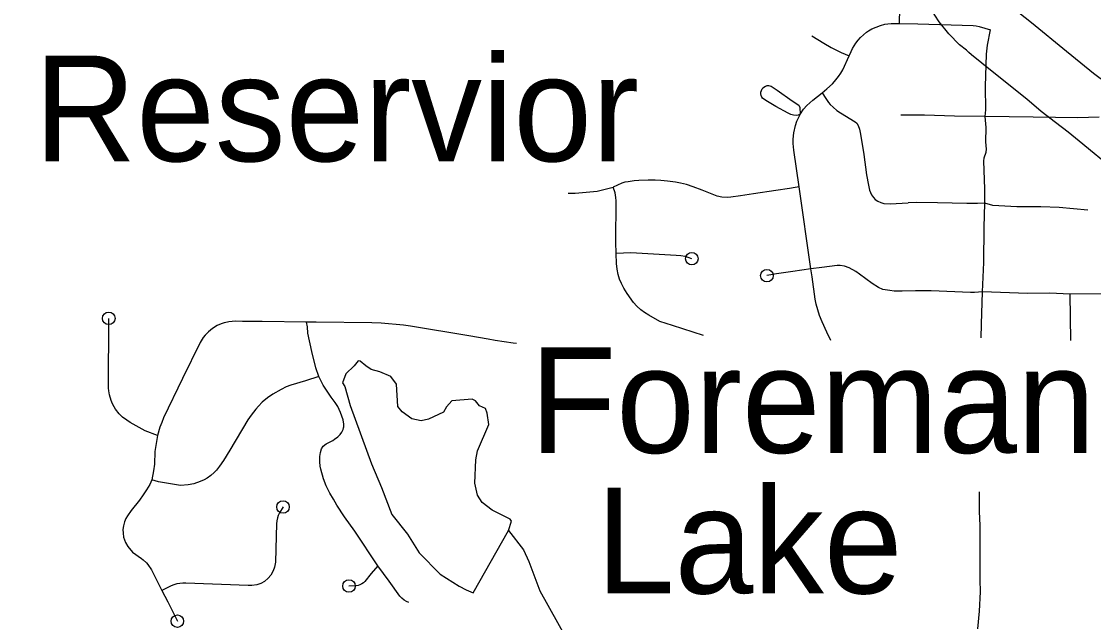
# Model space of a CAD drawing. Extents: x -19 to 366, y -4 to 359.
# Drawn here: x 149.352 to 150.163, y 192.689 to 193.144 of the extents above; entities that cross this region are included whole.
import ezdxf

# ---------------------------------------------------------------- set-up
doc = ezdxf.new("R2010")
doc.units = 0
for name, color, linetype in [('Level 10', 7, 'Continuous'), ('Level 33', 7, 'Continuous'), ('Level 35', 7, 'Continuous'), ('Level 60', 7, 'Continuous')]:
    doc.layers.add(name, color=color, linetype=linetype)

msp = doc.modelspace()

# ---------------------------------------------------------------- linework, layer by layer
at = {"layer": 'Level 10'}
for points in [[(150.06887, 193.12029), (150.06715, 193.12191), (150.06186, 193.12607), (150.05366, 193.1343), (150.04646, 193.14339), (150.04295, 193.14849), (150.04045, 193.15258), (150.03779, 193.15765), (150.03499, 193.16361), (150.0318, 193.17127), (150.03014, 193.17605), (150.02458, 193.19433), (150.02302, 193.19881), (150.02123, 193.20335)], [(150.10134, 193.15475), (150.10193, 193.15419), (150.11621, 193.14286), (150.1427, 193.12137), (150.15354, 193.11232), (150.16322, 193.10462), (150.17298, 193.09731), (150.18268, 193.08955)], [(150.15235, 193.05319), (150.144, 193.05986), (150.13428, 193.06714), (150.12363, 193.07561), (150.11261, 193.08481), (150.08657, 193.10593), (150.07092, 193.11836), (150.06887, 193.12029)], [(150.25058, 192.97271), (150.19833, 193.01571), (150.16786, 193.04026), (150.16351, 193.04389), (150.15235, 193.05319)]]:
    msp.add_lwpolyline(points, dxfattribs=at)
at = {"layer": 'Level 33'}
for points in [[(150.01623, 193.14227), (150.01712, 193.17672), (150.01721, 193.20452), (150.01751, 193.20817), (150.0187, 193.21101)], [(149.97813, 193.11762), (149.97966, 193.12102), (149.98085, 193.12326), (149.98341, 193.12723), (149.98509, 193.12953), (149.9869, 193.13166), (149.98897, 193.13369), (149.99124, 193.13556), (149.99281, 193.13667), (149.99549, 193.13814), (149.99867, 193.13952), (150.00198, 193.14067), (150.00534, 193.14158), (150.0075, 193.142), (150.00996, 193.14222), (150.01623, 193.14227)], [(150.01623, 193.14227), (150.03019, 193.14198), (150.07203, 193.14065), (150.07434, 193.14039), (150.07663, 193.13995), (150.08511, 193.13752)], [(150.08127, 193.07187), (150.08161, 193.07697), (150.08142, 193.0946), (150.08223, 193.11888), (150.08295, 193.12573), (150.08511, 193.13752)], [(149.94996, 193.13285), (149.95899, 193.12733), (149.96453, 193.12414), (149.9723, 193.12023), (149.97813, 193.11762)], [(149.95779, 193.08979), (149.96147, 193.09274), (149.96555, 193.09653), (149.96717, 193.09829), (149.97021, 193.10214), (149.97189, 193.10456), (149.9734, 193.10713), (149.97813, 193.11762)], [(149.94141, 193.07378), (149.93968, 193.07281), (149.93848, 193.07257), (149.93609, 193.07272), (149.93415, 193.0732), (149.93204, 193.07424), (149.92284, 193.07938), (149.9152, 193.08382), (149.9127, 193.08574), (149.91211, 193.08647), (149.91158, 193.0876), (149.91133, 193.08884), (149.91145, 193.09018), (149.91189, 193.09156), (149.91251, 193.09275)], [(149.94141, 193.07378), (149.94106, 193.07838), (149.94071, 193.07953), (149.94027, 193.0802), (149.93522, 193.08349), (149.92378, 193.09153), (149.91924, 193.09443), (149.91852, 193.09475), (149.91742, 193.09497), (149.91593, 193.09492), (149.91492, 193.09461), (149.91369, 193.09385), (149.91251, 193.09275)], [(149.94141, 193.07378), (149.94358, 193.07729), (149.94621, 193.08012), (149.95064, 193.08409), (149.95779, 193.08979)], [(149.95779, 193.08979), (149.9605, 193.08553), (149.9627, 193.0824), (149.96393, 193.08098), (149.9661, 193.07888), (149.96901, 193.07645), (149.97177, 193.07449), (149.9828, 193.06777), (149.98397, 193.0667), (149.98501, 193.06504), (149.98614, 193.06217), (149.98693, 193.0585), (149.98943, 193.04305), (149.99144, 193.02758), (149.99285, 193.01982), (149.9937, 193.01609), (149.9943, 193.01419), (149.99513, 193.01246), (149.99654, 193.01047), (149.99801, 193.00904), (149.99999, 193.00762), (150.00218, 193.00659), (150.00447, 193.00595), (150.00938, 193.00581), (150.02293, 193.00646)], [(149.94031, 193.01869), (149.93643, 193.04631), (149.93595, 193.05125), (149.93592, 193.05466), (149.93632, 193.05933), (149.93752, 193.06511), (149.9387, 193.06838), (149.94141, 193.07378)], [(150.08127, 193.07187), (150.05789, 193.07209), (150.03518, 193.07271), (150.01732, 193.07271)], [(150.08082, 193.00619), (150.08078, 193.01705), (150.08016, 193.03787), (150.08039, 193.04046), (150.08186, 193.04486), (150.08206, 193.04708), (150.08175, 193.05271), (150.08188, 193.06345), (150.08127, 193.07187)], [(150.16752, 193.07137), (150.15119, 193.07079), (150.1176, 193.07119), (150.08127, 193.07187)], [(149.76553, 193.01386), (149.76721, 193.01378), (149.77088, 193.01387), (149.78754, 193.01533), (149.79978, 193.01843)], [(149.94031, 193.01869), (149.93741, 193.01816), (149.9332, 193.01739), (149.92284, 193.01591), (149.90592, 193.01321), (149.89606, 193.01186), (149.88882, 193.01068), (149.88625, 193.01043), (149.88181, 193.01074), (149.8784, 193.0115), (149.86699, 193.01605), (149.86021, 193.01869), (149.85507, 193.02029), (149.85066, 193.02138), (149.84689, 193.02208), (149.84073, 193.02296), (149.83584, 193.0234), (149.83138, 193.02359), (149.82622, 193.02362), (149.81907, 193.02336), (149.81569, 193.02312), (149.81102, 193.02248), (149.80855, 193.02201), (149.80616, 193.0213), (149.79978, 193.01843)], [(149.80194, 192.96817), (149.80174, 192.97659), (149.80186, 193.00804), (149.80174, 193.0106), (149.8013, 193.01408), (149.79978, 193.01843)], [(149.9493, 192.95642), (149.94031, 193.01869)], [(150.08082, 193.00619), (150.07543, 193.00598), (150.06735, 193.00596), (150.04514, 193.00653), (150.02899, 193.00661), (150.02293, 193.00646)], [(150.07923, 192.93899), (150.08008, 192.96134), (150.08035, 192.98782), (150.08082, 193.00619)], [(150.15883, 193.00092), (150.13705, 193.00281), (150.12327, 193.00341), (150.10522, 193.00345), (150.08703, 193.00438), (150.08082, 193.00619)], [(149.85921, 192.9642), (149.85651, 192.96521), (149.8541, 192.96582), (149.85088, 192.96635), (149.84732, 192.96666), (149.81297, 192.96851), (149.80194, 192.96817)], [(149.86795, 192.90607), (149.84448, 192.91365), (149.8351, 192.91667), (149.82672, 192.92136), (149.82349, 192.92344), (149.82061, 192.92552), (149.81771, 192.92817), (149.81506, 192.93111), (149.8102, 192.93774), (149.80768, 192.94186), (149.8059, 192.94535), (149.80456, 192.94876), (149.80354, 192.95217), (149.80275, 192.95624), (149.80227, 192.96048), (149.80194, 192.96817)], [(150.07923, 192.93899), (150.0732, 192.9387), (150.07005, 192.9387), (150.04032, 192.93975), (150.02852, 192.93979), (150.01823, 192.93961), (150.01522, 192.93955), (150.01235, 192.93967), (150.00893, 192.94002), (150.00369, 192.94098), (150.00053, 192.94227), (149.99553, 192.94539), (149.98608, 192.95248), (149.98335, 192.95439), (149.97829, 192.95716), (149.97484, 192.95848), (149.97155, 192.95913), (149.96916, 192.95914), (149.95763, 192.95743), (149.9493, 192.95642)], [(149.9493, 192.95642), (149.93558, 192.95447), (149.92315, 192.95271), (149.91601, 192.95135)], [(149.96449, 192.90223), (149.96139, 192.90847), (149.95777, 192.91632), (149.95578, 192.92126), (149.95442, 192.92548), (149.95334, 192.92984), (149.95264, 192.93357), (149.95029, 192.95036), (149.9493, 192.95642)], [(150.07825, 192.90427), (150.0783, 192.91472), (150.07923, 192.93899)], [(150.14547, 192.93744), (150.1298, 192.93797), (150.11322, 192.93794), (150.07923, 192.93899)], [(150.26493, 192.93604), (150.21524, 192.93667), (150.19983, 192.9373), (150.1864, 192.93733), (150.17631, 192.93754), (150.17294, 192.93761), (150.14547, 192.93744)], [(150.14599, 192.90222), (150.14547, 192.93744)], [(149.45481, 192.83045), (149.44559, 192.83396), (149.43418, 192.84022), (149.43166, 192.8419), (149.42835, 192.84434), (149.42591, 192.84668), (149.42315, 192.85027), (149.42205, 192.85202), (149.42082, 192.85442), (149.41989, 192.85687), (149.41865, 192.86115), (149.41802, 192.86417), (149.41789, 192.86623), (149.41801, 192.91904)], [(149.56757, 192.9161), (149.53415, 192.91668), (149.5193, 192.91677), (149.51397, 192.9168), (149.50878, 192.91627), (149.50788, 192.91607), (149.50544, 192.91555), (149.50309, 192.91482), (149.50012, 192.91358), (149.49658, 192.91147), (149.49337, 192.90886), (149.49091, 192.90635), (149.48957, 192.90458), (149.48729, 192.90085), (149.47389, 192.8735), (149.45934, 192.84376), (149.45808, 192.84014), (149.45662, 192.83671), (149.45481, 192.83045)], [(149.72654, 192.89999), (149.724, 192.90024), (149.71027, 192.90225), (149.70503, 192.90318), (149.69037, 192.90581), (149.64631, 192.91308), (149.6411, 192.91393), (149.62405, 192.91546), (149.61698, 192.91574), (149.57491, 192.91616), (149.56757, 192.9161)], [(149.57685, 192.8751), (149.57462, 192.88146), (149.57166, 192.89392), (149.56874, 192.90792), (149.56836, 192.91255), (149.56757, 192.9161)], [(149.57685, 192.8751), (149.56697, 192.87177), (149.55589, 192.86855), (149.55217, 192.86713), (149.54851, 192.86528), (149.5422, 192.86165), (149.53825, 192.85889), (149.53409, 192.8555), (149.53119, 192.85269), (149.52922, 192.85038), (149.52567, 192.84572), (149.52322, 192.84213), (149.50958, 192.81922), (149.50486, 192.81149), (149.50186, 192.80704), (149.49949, 192.80407), (149.49765, 192.80224), (149.4952, 192.80007), (149.49256, 192.79811), (149.49023, 192.79681), (149.48722, 192.79544), (149.48237, 192.79373), (149.47818, 192.79292), (149.47229, 192.79262), (149.45572, 192.79532), (149.45058, 192.79689)], [(149.62171, 192.73167), (149.60432, 192.75805), (149.59644, 192.76893), (149.59063, 192.77773), (149.58794, 192.78209), (149.58532, 192.78681), (149.58264, 192.79216), (149.58044, 192.79763), (149.57857, 192.8049), (149.57807, 192.80727), (149.57767, 192.81037), (149.57767, 192.81439), (149.57815, 192.8174), (149.57903, 192.82035), (149.58028, 192.82222), (149.58263, 192.82417), (149.58746, 192.82665), (149.58886, 192.82754), (149.59122, 192.82931), (149.59315, 192.83118), (149.59443, 192.83292), (149.59534, 192.83487), (149.59563, 192.83607), (149.59582, 192.83686), (149.59588, 192.83893), (149.59528, 192.84228), (149.59334, 192.8477), (149.59141, 192.85224), (149.58925, 192.85546), (149.58629, 192.85941), (149.58031, 192.86847), (149.57864, 192.87142), (149.57685, 192.8751)], [(149.45481, 192.83045), (149.4529, 192.81829), (149.45255, 192.80867), (149.45192, 192.80365), (149.45058, 192.79689)], [(149.45058, 192.79689), (149.44903, 192.79338), (149.44667, 192.7893), (149.44409, 192.78534), (149.44131, 192.78153), (149.43489, 192.7736), (149.43224, 192.76965), (149.43096, 192.76742), (149.42989, 192.76508), (149.42904, 192.76188), (149.42876, 192.75926), (149.42885, 192.75635), (149.42929, 192.75347), (149.42992, 192.75141), (149.43076, 192.74942), (149.43254, 192.74629), (149.43597, 192.74218), (149.44275, 192.73725), (149.44406, 192.73629), (149.44645, 192.73411), (149.44753, 192.73282), (149.45033, 192.72868), (149.45814, 192.71302)], [(150.07566, 192.68396), (150.07694, 192.6975), (150.07757, 192.71206), (150.07732, 192.72107), (150.07739, 192.76221), (150.07681, 192.77286), (150.07688, 192.78639), (150.07686, 192.78765)], [(149.54991, 192.77629), (149.54726, 192.77171), (149.54632, 192.76971), (149.54566, 192.76794), (149.5453, 192.7659), (149.54506, 192.76348), (149.54472, 192.75427), (149.5442, 192.73442), (149.54337, 192.7306), (149.54243, 192.72798), (149.54066, 192.72476), (149.53865, 192.72234), (149.53574, 192.71988), (149.53296, 192.71833), (149.52999, 192.71725), (149.52638, 192.71685), (149.52342, 192.71677), (149.47621, 192.71861), (149.47396, 192.71866), (149.47169, 192.71847), (149.46948, 192.71806), (149.46729, 192.71742), (149.46521, 192.71656), (149.45814, 192.71302)], [(149.62171, 192.73167), (149.61667, 192.72598), (149.61187, 192.71999), (149.61075, 192.71896), (149.60947, 192.71808), (149.60809, 192.71739), (149.60662, 192.71689), (149.60511, 192.71658), (149.59979, 192.7164)], [(149.64511, 192.70398), (149.64334, 192.70468), (149.64145, 192.70583), (149.63973, 192.70721), (149.63821, 192.7088), (149.63025, 192.72023), (149.62171, 192.73167)], [(149.45814, 192.71302), (149.46263, 192.70457), (149.46992, 192.68989)]]:
    msp.add_lwpolyline(points, dxfattribs=at)
for centre in [(149.85921, 192.9642), (149.91601, 192.95135), (149.41801, 192.91904), (149.54991, 192.77629), (149.59979, 192.7164), (149.46992, 192.68989)]:
    msp.add_circle(centre, 0.00473, dxfattribs=at)
at = {"layer": 'Level 35'}
for points in [[(149.72044, 192.7585), (149.72285, 192.76554), (149.7217, 192.76705), (149.70819, 192.77397), (149.70057, 192.77961), (149.69712, 192.78509), (149.69496, 192.79437), (149.69576, 192.81204), (149.69703, 192.81869), (149.70558, 192.83869), (149.70437, 192.84722), (149.70302, 192.85082), (149.69845, 192.85287), (149.69539, 192.85665), (149.69292, 192.85796), (149.67759, 192.8567), (149.67365, 192.85211), (149.67141, 192.84811), (149.6599, 192.84271), (149.65441, 192.84152), (149.64739, 192.84299), (149.63996, 192.84825), (149.63671, 192.85221), (149.63563, 192.8691), (149.63141, 192.87514), (149.62324, 192.8785), (149.61659, 192.88034), (149.61259, 192.88316), (149.60821, 192.88673), (149.60669, 192.88691), (149.60369, 192.88309), (149.59749, 192.87716), (149.59489, 192.8703), (149.59662, 192.86747), (149.60072, 192.85307), (149.6168, 192.80896), (149.62434, 192.79098), (149.63227, 192.77054), (149.64395, 192.75563), (149.65297, 192.74146), (149.66882, 192.72544), (149.6831, 192.71644), (149.68843, 192.71363)], [(149.69375, 192.71121), (149.72044, 192.7585), (149.73192, 192.74392), (149.73578, 192.73502), (149.74411, 192.71287), (149.76487, 192.67582)], [(149.68843, 192.71363), (149.69375, 192.71121)]]:
    msp.add_lwpolyline(points, dxfattribs=at)
at = {"layer": 'Level 60'}
for points in [[(154.11585, 1.87092), (153.9063, 10.48743), (153.69602, 19.10409), (153.48501, 27.72087), (153.27327, 36.3378), (153.0608, 44.95486), (152.84759, 53.57206), (152.63366, 62.1894), (152.419, 70.80688), (152.20362, 79.42449), (151.98751, 88.04225), (151.77068, 96.66014), (151.55312, 105.27817), (151.33484, 113.89634), (151.11584, 122.51465), (150.89612, 131.13311), (150.67568, 139.7517), (150.45452, 148.37043), (150.23264, 156.98931), (150.01005, 165.60832), (149.78674, 174.22748), (149.56272, 182.84677), (149.33799, 191.46621), (149.11254, 200.0858), (148.88638, 208.70552), (148.65952, 217.32539), (148.43194, 225.9454), (148.20366, 234.56555), (147.97466, 243.18584), (147.74497, 251.80628), (147.51457, 260.42687), (147.28346, 269.04759), (147.05165, 277.66846), (146.81914, 286.28948), (146.58593, 294.91064), (146.35202, 303.53194), (146.11742, 312.15339), (145.88211, 320.77499), (145.64611, 329.39673), (145.40941, 338.01861), (145.17202, 346.64065)], [(0, 189.51617), (7.11214, 189.52059), (14.22427, 189.53386), (21.33637, 189.55597), (28.44845, 189.58693), (35.56048, 189.62672), (42.67245, 189.67537), (49.78436, 189.73285), (56.89619, 189.79918), (64.00793, 189.87436), (71.11958, 189.95838), (78.23111, 190.05124), (85.34253, 190.15294), (92.45381, 190.26349), (99.56495, 190.38288), (106.67593, 190.51112), (113.78675, 190.6482), (120.89739, 190.79412), (128.00785, 190.94888), (135.11811, 191.11248), (142.22816, 191.28493), (149.33799, 191.46621), (156.44759, 191.65634), (163.55694, 191.85531), (170.66605, 192.06312), (177.77489, 192.27977), (184.88345, 192.50526), (191.99173, 192.73959), (199.09971, 192.98276), (206.20739, 193.23477), (213.31474, 193.49561), (220.42177, 193.7653), (227.52845, 194.04382), (234.63479, 194.33118), (241.74076, 194.62738), (248.84635, 194.93241), (255.95157, 195.24628), (263.05638, 195.56898), (270.16079, 195.90052), (277.26478, 196.24089), (284.36834, 196.5901), (291.47147, 196.94814), (298.57414, 197.31501), (305.67635, 197.69072), (312.77809, 198.07525), (319.87934, 198.46862), (326.9801, 198.87082), (334.08035, 199.28185), (341.18009, 199.7017)]]:
    msp.add_spline(points, degree=3, dxfattribs=at)

# ---------------------------------------------------------------- texts
at = {"layer": 'Level 35'}
for s, p in [('Reservior', (149.36154, 193.03793)), ('Foreman', (149.73662, 192.81721)), ('Lake', (149.78665, 192.71082))]:
    msp.add_text(s, height=0.08, dxfattribs=at).set_placement(p)

doc.saveas('drawing.dxf')
